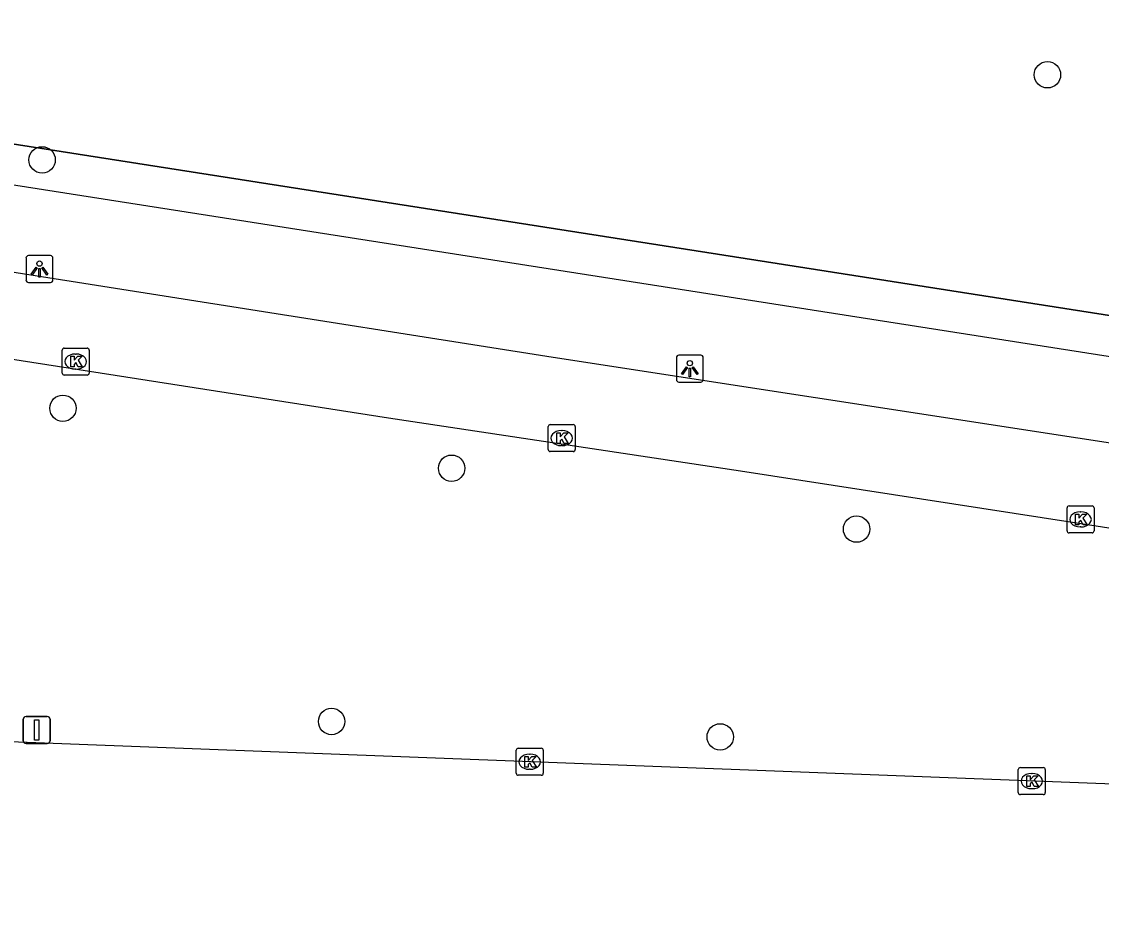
# Model space of a CAD drawing. Extents: x 160732 to 162105, y 387428 to 388479.
# Drawn here: x 160842.68 to 160882.7, y 387484.19 to 387517.24 of the extents above; entities that cross this region are included whole.
import ezdxf

# ---------------------------------------------------------------- set-up
doc = ezdxf.new("R2010")
doc.units = 0
for name, color, linetype in [('IMGEO_Berm_groen', 7, 'Continuous'), ('IMGEO_Boom', 7, 'Continuous'), ('IMGEO_Fietspad_open', 7, 'Continuous'), ('IMGEO_Hek', 7, 'Continuous'), ('IMGEO_Kolk', 7, 'Continuous'), ('IMGEO_Lichtpunt', 7, 'Continuous'), ('IMGEO_Rijbaan_lokaal_gesloten', 7, 'Continuous'), ('IMGEO_Verkeersbordpaal', 7, 'Continuous'), ('IMGEO_Voetpad_open', 7, 'Continuous')]:
    doc.layers.add(name, color=color, linetype=linetype)

msp = doc.modelspace()

# ---------------------------------------------------------------- linework, layer by layer
at = {"layer": 'IMGEO_Berm_groen'}
msp.add_lwpolyline([(160800.367, 387617.785), (160806.924, 387518.259), (160889.009, 387505.413)], dxfattribs=at)
at = {"layer": 'IMGEO_Boom'}
for centre in [(160880.704, 387515.274), (160843.437, 387512.118), (160844.209, 387502.913), (160858.618, 387500.69), (160873.628, 387498.435), (160854.168, 387491.304), (160868.573, 387490.733)]:
    msp.add_circle(centre, 0.489, dxfattribs=at)
at = {"layer": 'IMGEO_Fietspad_open'}
for points in [[(160801.558, 387514.26), (160820.517, 387511.401), (160862.38, 387504.81), (160891.554, 387500.319), (160901.233, 387498.754), (160911.562, 387497.191), (160935.793, 387493.329), (160945.905, 387492.112), (160955.896, 387491.483), (160964.882, 387491.216), (161000, 387489.783), (161032.946, 387488.45), (161079.41, 387486.41), (161134.151, 387484.191)], [(160967.502, 387488.005), (160955.792, 387488.482), (160945.779, 387489.15), (160935.786, 387490.359), (160920.142, 387492.807), (160904.738, 387495.178), (160900.412, 387495.865), (160886.183, 387497.972), (160869.321, 387500.586), (160856.279, 387502.542), (160818.903, 387508.372), (160803.597, 387510.687)]]:
    msp.add_lwpolyline(points, dxfattribs=at)
at = {"layer": 'IMGEO_Hek'}
msp.add_lwpolyline([(160889.009, 387505.413), (160806.924, 387518.259), (160800.367, 387617.785)], dxfattribs=at)
at = {"layer": 'IMGEO_Kolk'}
for p, q in [((160844.181, 387504.217), (160844.181, 387505.069)), ((160844.256, 387505.143), (160845.108, 387505.143)), ((160844.669, 387504.923), (160844.694, 387504.923)), ((160845.182, 387505.069), (160845.182, 387504.217)), ((160845.108, 387504.143), (160844.256, 387504.143)), ((160844.692, 387504.363), (160844.667, 387504.363)), ((160862.198, 387501.382), (160862.198, 387502.234)), ((160862.273, 387502.308), (160863.125, 387502.308)), ((160862.686, 387502.088), (160862.711, 387502.088)), ((160863.199, 387502.234), (160863.199, 387501.382)), ((160863.125, 387501.308), (160862.273, 387501.308)), ((160862.709, 387501.528), (160862.684, 387501.528)), ((160881.504, 387499.294), (160882.356, 387499.294)), ((160881.429, 387498.368), (160881.429, 387499.22)), ((160881.917, 387499.074), (160881.942, 387499.074)), ((160882.43, 387499.22), (160882.43, 387498.368)), ((160881.94, 387498.514), (160881.915, 387498.514)), ((160882.356, 387498.294), (160881.504, 387498.294)), ((160861.013, 387489.385), (160861.013, 387490.237)), ((160861.088, 387490.311), (160861.94, 387490.311)), ((160861.501, 387490.091), (160861.526, 387490.091)), ((160862.014, 387490.237), (160862.014, 387489.385)), ((160861.94, 387489.311), (160861.088, 387489.311)), ((160861.524, 387489.531), (160861.499, 387489.531)), ((160879.624, 387488.668), (160879.624, 387489.52)), ((160879.699, 387489.594), (160880.551, 387489.594)), ((160880.112, 387489.374), (160880.137, 387489.374)), ((160880.625, 387489.52), (160880.625, 387488.668)), ((160880.551, 387488.594), (160879.699, 387488.594)), ((160880.135, 387488.814), (160880.11, 387488.814))]:
    msp.add_line(p, q, dxfattribs=at)
for points in [[(160844.181, 387504.217), (160844.181, 387505.069)], [(160844.256, 387505.143), (160845.108, 387505.143)], [(160845.182, 387505.069), (160845.182, 387504.217)], [(160844.502, 387504.843), (160844.625, 387504.843), (160844.625, 387504.692), (160844.755, 387504.843), (160844.919, 387504.843), (160844.773, 387504.692), (160844.926, 387504.443), (160844.774, 387504.443), (160844.689, 387504.607), (160844.625, 387504.54), (160844.625, 387504.443), (160844.502, 387504.443), (160844.502, 387504.843)], [(160845.108, 387504.143), (160844.256, 387504.143)], [(160862.198, 387501.382), (160862.198, 387502.234)], [(160862.273, 387502.308), (160863.125, 387502.308)], [(160863.199, 387502.234), (160863.199, 387501.382)], [(160862.519, 387502.008), (160862.642, 387502.008), (160862.642, 387501.857), (160862.772, 387502.008), (160862.936, 387502.008), (160862.79, 387501.857), (160862.943, 387501.608), (160862.791, 387501.608), (160862.706, 387501.772), (160862.642, 387501.705), (160862.642, 387501.608), (160862.519, 387501.608), (160862.519, 387502.008)], [(160863.125, 387501.308), (160862.273, 387501.308)], [(160881.504, 387499.294), (160882.356, 387499.294)], [(160881.429, 387498.368), (160881.429, 387499.22)], [(160881.75, 387498.994), (160881.873, 387498.994), (160881.873, 387498.843), (160882.003, 387498.994), (160882.167, 387498.994), (160882.021, 387498.843), (160882.174, 387498.594), (160882.022, 387498.594), (160881.937, 387498.758), (160881.873, 387498.691), (160881.873, 387498.594), (160881.75, 387498.594), (160881.75, 387498.994)], [(160882.43, 387499.22), (160882.43, 387498.368)], [(160882.356, 387498.294), (160881.504, 387498.294)], [(160861.013, 387489.385), (160861.013, 387490.237)], [(160861.088, 387490.311), (160861.94, 387490.311)], [(160862.014, 387490.237), (160862.014, 387489.385)], [(160861.334, 387490.011), (160861.457, 387490.011), (160861.457, 387489.86), (160861.587, 387490.011), (160861.751, 387490.011), (160861.605, 387489.86), (160861.758, 387489.611), (160861.606, 387489.611), (160861.521, 387489.775), (160861.457, 387489.708), (160861.457, 387489.611), (160861.334, 387489.611), (160861.334, 387490.011)], [(160861.94, 387489.311), (160861.088, 387489.311)], [(160879.624, 387488.668), (160879.624, 387489.52)], [(160879.699, 387489.594), (160880.551, 387489.594)], [(160879.945, 387489.294), (160880.068, 387489.294), (160880.068, 387489.143), (160880.198, 387489.294), (160880.362, 387489.294), (160880.216, 387489.143), (160880.369, 387488.894), (160880.217, 387488.894), (160880.132, 387489.058), (160880.068, 387488.991), (160880.068, 387488.894), (160879.945, 387488.894), (160879.945, 387489.294)], [(160880.625, 387489.52), (160880.625, 387488.668)], [(160880.551, 387488.594), (160879.699, 387488.594)]]:
    msp.add_lwpolyline(points, dxfattribs=at)
for centre, start, end in [((160844.258, 387505.067), 91.552, 178.448), ((160844.258, 387505.067), 91.552, 178.448), ((160845.106, 387505.067), 1.552, 88.448), ((160845.106, 387505.067), 1.552, 88.448), ((160844.258, 387504.219), 181.552, 268.448), ((160844.258, 387504.219), 181.552, 268.448), ((160845.106, 387504.219), 271.552, 358.448), ((160845.106, 387504.219), 271.552, 358.448), ((160862.275, 387502.232), 91.552, 178.448), ((160862.275, 387502.232), 91.552, 178.448), ((160863.123, 387502.232), 1.552, 88.448), ((160863.123, 387502.232), 1.552, 88.448), ((160862.275, 387501.384), 181.552, 268.448), ((160862.275, 387501.384), 181.552, 268.448), ((160863.123, 387501.384), 271.552, 358.448), ((160863.123, 387501.384), 271.552, 358.448), ((160881.506, 387499.218), 91.552, 178.448), ((160881.506, 387499.218), 91.552, 178.448), ((160882.354, 387499.218), 1.552, 88.448), ((160882.354, 387499.218), 1.552, 88.448), ((160881.506, 387498.37), 181.552, 268.448), ((160881.506, 387498.37), 181.552, 268.448), ((160882.354, 387498.37), 271.552, 358.448), ((160882.354, 387498.37), 271.552, 358.448), ((160861.09, 387490.235), 91.552, 178.448), ((160861.09, 387490.235), 91.552, 178.448), ((160861.938, 387490.235), 1.552, 88.448), ((160861.938, 387490.235), 1.552, 88.448), ((160861.09, 387489.387), 181.552, 268.448), ((160861.09, 387489.387), 181.552, 268.448), ((160861.938, 387489.387), 271.552, 358.448), ((160861.938, 387489.387), 271.552, 358.448), ((160879.701, 387489.518), 91.552, 178.448), ((160879.701, 387489.518), 91.552, 178.448), ((160880.549, 387489.518), 1.552, 88.448), ((160880.549, 387489.518), 1.552, 88.448), ((160879.701, 387488.67), 181.552, 268.448), ((160879.701, 387488.67), 181.552, 268.448), ((160880.549, 387488.67), 271.552, 358.448), ((160880.549, 387488.67), 271.552, 358.448)]:
    msp.add_arc(centre, 0.0765, start, end, dxfattribs=at)
for centre, major_axis, ratio, start_param, end_param in [((160844.668, 387504.643), (-0.387, 0.002), 0.722429, 4.712389, 7.853982), ((160844.693, 387504.643), (-0.39, 0.002), 0.717154, 1.570796, 4.712389), ((160862.685, 387501.808), (-0.387, 0.002), 0.722429, 4.712389, 7.853982), ((160862.71, 387501.808), (-0.39, 0.002), 0.717154, 1.570796, 4.712389), ((160881.916, 387498.794), (-0.387, 0.002), 0.722429, 4.712389, 7.853982), ((160881.941, 387498.794), (-0.39, 0.002), 0.717154, 1.570796, 4.712389), ((160861.5, 387489.811), (-0.387, 0.002), 0.722429, 4.712389, 7.853982), ((160861.525, 387489.811), (-0.39, 0.002), 0.717154, 1.570796, 4.712389), ((160880.111, 387489.094), (-0.387, 0.002), 0.722429, 4.712389, 7.853982), ((160880.136, 387489.094), (-0.39, 0.002), 0.717154, 1.570796, 4.712389)]:
    msp.add_ellipse(centre, major_axis=major_axis, ratio=ratio, start_param=start_param, end_param=end_param, dxfattribs=at)
at = {"layer": 'IMGEO_Lichtpunt'}
for p, q in [((160842.84, 387508.476), (160842.84, 387507.669)), ((160842.84, 387508.476), (160842.84, 387507.669)), ((160843.742, 387508.571), (160842.934, 387508.571)), ((160843.742, 387508.571), (160842.934, 387508.571)), ((160843.836, 387507.669), (160843.836, 387508.476)), ((160843.836, 387507.669), (160843.836, 387508.476)), ((160842.934, 387507.575), (160843.742, 387507.575)), ((160842.934, 387507.575), (160843.742, 387507.575)), ((160867.85, 387504.882), (160867.042, 387504.882)), ((160867.85, 387504.882), (160867.042, 387504.882)), ((160866.948, 387504.787), (160866.948, 387503.98)), ((160866.948, 387504.787), (160866.948, 387503.98)), ((160867.944, 387503.98), (160867.944, 387504.787)), ((160867.944, 387503.98), (160867.944, 387504.787)), ((160867.042, 387503.886), (160867.85, 387503.886)), ((160867.042, 387503.886), (160867.85, 387503.886))]:
    msp.add_line(p, q, dxfattribs=at)
for points in [[(160843.214, 387508.14), (160843.253, 387508.112), (160843.065, 387507.85), (160843.027, 387507.877), (160843.214, 387508.14)], [(160843.316, 387508.092), (160843.363, 387508.092), (160843.363, 387507.77), (160843.316, 387507.77), (160843.316, 387508.092)], [(160843.426, 387508.112), (160843.464, 387508.139), (160843.651, 387507.877), (160843.612, 387507.849), (160843.426, 387508.112)], [(160867.322, 387504.451), (160867.361, 387504.423), (160867.173, 387504.161), (160867.135, 387504.188), (160867.322, 387504.451)], [(160867.424, 387504.403), (160867.471, 387504.403), (160867.471, 387504.081), (160867.424, 387504.081), (160867.424, 387504.403)], [(160867.534, 387504.423), (160867.572, 387504.45), (160867.759, 387504.188), (160867.72, 387504.16), (160867.534, 387504.423)]]:
    msp.add_lwpolyline(points, dxfattribs=at)
for centre in [(160843.339, 387508.274), (160867.447, 387504.585)]:
    msp.add_circle(centre, 0.0994, dxfattribs=at)
for centre, start, end in [((160842.934, 387508.476), 90, 180), ((160842.934, 387508.476), 90, 180), ((160843.742, 387508.476), 0, 90), ((160843.742, 387508.476), 0, 90), ((160842.934, 387507.669), 180, 270), ((160842.934, 387507.669), 180, 270), ((160843.742, 387507.669), 270, 0), ((160843.742, 387507.669), 270, 360), ((160867.042, 387504.787), 90, 180), ((160867.042, 387504.787), 90, 180), ((160867.85, 387504.787), 0, 90), ((160867.85, 387504.787), 0, 90), ((160867.042, 387503.98), 180, 270), ((160867.042, 387503.98), 180, 270), ((160867.85, 387503.98), 270, 0), ((160867.85, 387503.98), 270, 360)]:
    msp.add_arc(centre, 0.0946, start, end, dxfattribs=at)
at = {"layer": 'IMGEO_Rijbaan_lokaal_gesloten'}
msp.add_lwpolyline([(160967.389, 387485.255), (160931.04, 387486.905), (160885.08, 387488.902), (160838.998, 387490.678), (160828.034, 387490.964), (160819.656, 387491.664), (160814.456, 387492.174), (160811.057, 387492.644), (160803.557, 387493.68)], dxfattribs=at)
at = {"layer": 'IMGEO_Verkeersbordpaal'}
for p, q in [((160842.74, 387490.588), (160842.74, 387491.388)), ((160842.74, 387491.388), (160842.74, 387490.588)), ((160842.84, 387491.488), (160843.63, 387491.488)), ((160843.63, 387491.488), (160842.84, 387491.488)), ((160843.73, 387491.388), (160843.73, 387490.588)), ((160843.73, 387490.588), (160843.73, 387491.388)), ((160843.63, 387490.488), (160842.84, 387490.488)), ((160842.84, 387490.488), (160843.63, 387490.488))]:
    msp.add_line(p, q, dxfattribs=at)
msp.add_lwpolyline([(160843.16, 387491.363), (160843.31, 387491.363), (160843.31, 387490.613), (160843.16, 387490.613), (160843.16, 387491.363)], dxfattribs=at)
for centre, start, end in [((160842.84, 387491.388), 90, 180), ((160842.84, 387491.388), 90, 180), ((160843.63, 387491.388), 0, 90), ((160843.63, 387491.388), 360, 90), ((160842.84, 387490.588), 180, 270), ((160842.84, 387490.588), 180, 270), ((160843.63, 387490.588), 270, 0), ((160843.63, 387490.588), 270, 0)]:
    msp.add_arc(centre, 0.1, start, end, dxfattribs=at)
at = {"layer": 'IMGEO_Voetpad_open'}
msp.add_lwpolyline([(160803.773, 387517.234), (160913.899, 387500), (160936.105, 387496.525), (160946.036, 387495.354), (160959.839, 387494.526), (160979.097, 387493.706), (160979.317, 387493.697)], dxfattribs=at)

doc.saveas('drawing.dxf')
